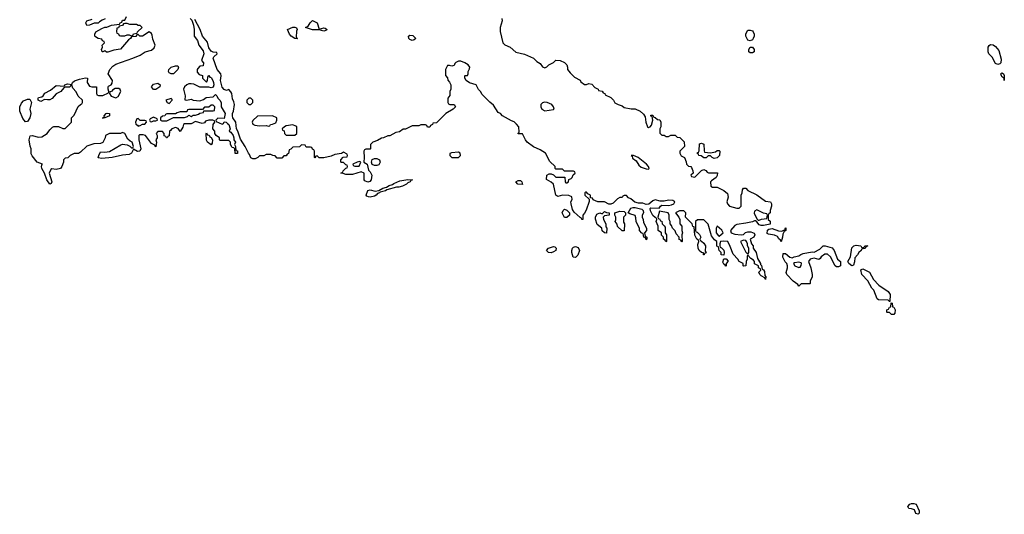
# Model space of a CAD drawing. Header units: inches. Extents: x 2601682 to 2755810, y 449311 to 584050.
# Tile 308 of 505: x 2681918 to 2690830, y 484658 to 489140. Entities that reach past the tile are written whole.
import ezdxf

# ---------------------------------------------------------------- set-up
doc = ezdxf.new("R2010")
doc.units = ezdxf.units.IN
doc.header["$MEASUREMENT"] = 0
doc.layers.add('C6488', color=7, linetype='Continuous')
doc.layers.add('C6498', color=7, linetype='Continuous')

msp = doc.modelspace()

# ---------------------------------------------------------------- linework, layer by layer
at = {"layer": 'C6488', "color": 2, "elevation": 6}
for points in [[(2683462, 489150), (2683475.2, 489135.2), (2683490.7, 489090.7), (2683497.1, 489050), (2683498.4, 488990), (2683528.5, 488950), (2683540.3, 488910), (2683578.2, 488858.2), (2683584.6, 488830), (2683564.7, 488770), (2683582, 488750), (2683579.6, 488720.4), (2683550, 488718), (2683530, 488698), (2683524.7, 488690), (2683523.6, 488663.6), (2683543.6, 488643.6), (2683572.7, 488632.7), (2683574, 488610), (2683610, 488574), (2683618, 488590), (2683620.4, 488619.6), (2683626, 488634), (2683630, 488634), (2683639.6, 488619.6), (2683650, 488616), (2683666, 488590), (2683674, 488570), (2683674.8, 488550), (2683670, 488528), (2683650, 488522), (2683630, 488528), (2683550, 488528.7), (2683494.5, 488554.5), (2683470, 488559.3), (2683450, 488558), (2683431.3, 488550), (2683410.8, 488530), (2683401, 488510), (2683414.8, 488450), (2683414, 488414), (2683431.6, 488411.6), (2683470, 488418.8), (2683490, 488411), (2683550, 488404.7), (2683583.1, 488416.9), (2683605.2, 488434.8), (2683670, 488442), (2683690, 488462), (2683702, 488450), (2683711.3, 488430), (2683730.6, 488410.6), (2683741, 488390), (2683742, 488350), (2683777.3, 488290), (2683770, 488246), (2683712.7, 488247.3), (2683694, 488230), (2683698, 488218), (2683750, 488194), (2683762, 488198), (2683770, 488214), (2683787.3, 488212.7), (2683798, 488198), (2683811.3, 488190), (2683822, 488150), (2683814, 488130), (2683830, 488122), (2683851, 488091), (2683858, 488070), (2683858, 488050), (2683871, 488030), (2683862, 488010), (2683871.3, 487990), (2683874, 487954), (2683890, 487952), (2683890, 487926), (2683867.3, 487927.3), (2683866, 487970), (2683858, 487978), (2683842, 487982), (2683826, 488010), (2683826, 488030), (2683810, 488046), (2683730, 488046), (2683726, 488050), (2683726, 488070), (2683698, 488090), (2683686, 488110), (2683686, 488130), (2683666, 488150), (2683668.9, 488191.1), (2683686, 488210), (2683682, 488222), (2683668, 488228), (2683630, 488228.7), (2683601, 488219), (2683590, 488206), (2683570, 488198), (2683510, 488218), (2683470, 488195.3), (2683410, 488195.3), (2683402, 488190), (2683394.4, 488165.6), (2683370, 488128), (2683354, 488154), (2683330, 488162), (2683294, 488150), (2683284.7, 488135.3), (2683274, 488130), (2683271.6, 488088.4), (2683258, 488082), (2683252, 488068), (2683246, 488070), (2683242, 488082), (2683227.3, 488087.3), (2683226, 488110), (2683210, 488126), (2683170, 488126), (2683154, 488110), (2683162, 488090), (2683162, 488070), (2683152, 488050), (2683158, 488030), (2683150, 487988.7), (2683142, 488002), (2683110, 488018), (2683058, 488090), (2683036.5, 488096.5), (2683004, 488096), (2682998, 488090), (2682998, 488050), (2683013.4, 487970), (2683004.7, 487950), (2682985.8, 487945.8), (2682950, 487968), (2682930.6, 487930), (2682910, 487917.4), (2682848.6, 487911.4), (2682754, 487890), (2682662.5, 487882.5), (2682629.3, 487889.3), (2682634, 487910), (2682650, 487942), (2682690, 487938), (2682730, 487946), (2682833.6, 488006.4), (2682850, 488011), (2682890, 488006.8), (2682914.4, 487994.4), (2682930, 487978), (2682942, 487978), (2682948, 487990), (2682935.3, 488030), (2682918.6, 488038.6), (2682898, 488058), (2682870, 488108), (2682850, 488118), (2682830, 488108), (2682730, 488108), (2682694, 488090), (2682691.6, 488068.4), (2682670, 488026), (2682650, 488018), (2682590, 488015.3), (2682526.4, 487993.6), (2682470, 487938), (2682450, 487928), (2682410, 487928), (2682374, 487910), (2682352.7, 487887.3), (2682330, 487886), (2682314, 487870), (2682314, 487850), (2682301, 487810), (2682287.3, 487792.7), (2682250, 487783.7), (2682210, 487789), (2682198.8, 487781.2), (2682184.7, 487750), (2682210.7, 487669.3), (2682203.6, 487656.4), (2682191.3, 487648.7), (2682165.2, 487690), (2682144, 487750), (2682119, 487790), (2682115.3, 487810), (2682118, 487822), (2682126, 487830), (2682078, 487850), (2682030, 487906), (2682023.1, 487923.1), (2682022, 487970), (2682013.2, 487993.2), (2682004, 488050), (2682014, 488086), (2682030, 488091), (2682090, 488074.8), (2682120.2, 488079.8), (2682168, 488110), (2682190, 488142), (2682214.6, 488165.4), (2682228.9, 488171.1), (2682270, 488172), (2682310, 488154), (2682330, 488154), (2682386, 488210), (2682386, 488250), (2682410, 488274), (2682447.3, 488352.7), (2682467.3, 488372.7), (2682482, 488378), (2682486, 488390), (2682486, 488410), (2682447.3, 488447.3), (2682430, 488486), (2682398, 488518), (2682390, 488546), (2682378, 488542), (2682372, 488528), (2682330, 488528.7), (2682316.9, 488523.1), (2682290.5, 488489.5), (2682250, 488469.2), (2682212.8, 488427.2), (2682190, 488415.1), (2682170, 488412.3), (2682142, 488418), (2682110, 488399), (2682085.2, 488410), (2682085.2, 488430), (2682090, 488436), (2682118, 488442), (2682130, 488451.3), (2682145.4, 488474.6), (2682198, 488502), (2682250, 488544.7), (2682322, 488538), (2682328, 488550), (2682350, 488558), (2682390, 488554), (2682395.3, 488570), (2682415.5, 488584.5), (2682458.7, 488601.3), (2682513.4, 488613.4), (2682530.8, 488610), (2682530.5, 488570), (2682550, 488538.8), (2682570, 488531), (2682614, 488530), (2682612.7, 488472.7), (2682618, 488458), (2682632.7, 488452.7), (2682670, 488452), (2682722, 488478), (2682726, 488490), (2682718, 488510), (2682718, 488530), (2682722, 488538), (2682746, 488550), (2682756.4, 488563.6), (2682758, 488590), (2682719, 488650), (2682732.9, 488687.1), (2682762.7, 488717.3), (2682790, 488736), (2682942, 488790), (2683010, 488818.8), (2683052.9, 488847.1), (2683110, 488862.8), (2683135.5, 488884.5), (2683144, 488910), (2683124.1, 488964.1), (2683118.4, 488998.4), (2683110, 489015.3), (2683090, 489028.7), (2683030, 488989.2), (2683006, 488990), (2682990, 489006), (2682978, 489002), (2682970, 488988), (2682930, 488986), (2682922, 488970), (2682902.8, 488957.2), (2682830, 488874), (2682770, 488864), (2682715.3, 488844.7), (2682705.6, 488845.6), (2682690, 488858), (2682670, 488848), (2682666, 488850), (2682658, 488870), (2682668, 488890), (2682666, 488910), (2682686, 488930), (2682682, 488942), (2682667.3, 488947.3), (2682662, 488962), (2682630, 488968), (2682603.1, 488983.1), (2682598, 488990), (2682598, 489010), (2682608, 489030), (2682660.4, 489059.6), (2682688.4, 489071.6), (2682707.3, 489072.7), (2682748.4, 489091.6), (2682822, 489098), (2682827.3, 489112.7), (2682842, 489118), (2682850, 489134), (2682870, 489134), (2682886, 489170)], [(2682692.7, 489147.3), (2682663.6, 489136.4), (2682639.6, 489120.4), (2682630, 489108), (2682592.7, 489107.3), (2682551.1, 489088.9), (2682526, 489086), (2682518, 489110), (2682526, 489130), (2682575.3, 489144.7)], [(2686282, 489150), (2686284.7, 489130), (2686266, 489070), (2686266.4, 489033.6), (2686291, 488930), (2686310, 488911), (2686358, 488890), (2686410, 488846), (2686487.1, 488827.1), (2686570, 488792), (2686599.6, 488759.6), (2686630, 488742), (2686650, 488712), (2686670, 488704.7), (2686690, 488712), (2686709.1, 488730.9), (2686748.4, 488751.6), (2686770, 488772), (2686811.1, 488771.1), (2686850, 488752), (2686870.9, 488730.9), (2686878, 488710), (2686878, 488690), (2686899.8, 488659.8), (2686939.8, 488619.8), (2686990, 488591.3), (2686998, 488578), (2687030, 488552), (2687050, 488551.3), (2687070, 488562), (2687095.3, 488555.3), (2687125.4, 488525.4), (2687154, 488510), (2687158, 488498), (2687191.6, 488491.6), (2687198, 488478), (2687214, 488470), (2687218, 488458), (2687270, 488434), (2687292, 488410), (2687306, 488386), (2687334, 488370), (2687370, 488358), (2687390, 488344.7), (2687451.6, 488331.6), (2687490, 488331.3), (2687534, 488310), (2687563.6, 488283.6), (2687579.6, 488259.6), (2687584.7, 488210), (2687602, 488170), (2687610, 488162), (2687626, 488170), (2687636.4, 488183.6), (2687648, 488230), (2687642, 488262), (2687630, 488266), (2687630, 488274), (2687650, 488274), (2687658, 488258), (2687670, 488254), (2687690, 488234), (2687711.1, 488231.1), (2687722, 488210), (2687722, 488170), (2687712, 488150), (2687712.7, 488112.7), (2687730, 488094), (2687750, 488094), (2687770, 488082), (2687790, 488082), (2687812.7, 488092.7), (2687850, 488094), (2687870, 488074), (2687892.7, 488072.7), (2687931.6, 488031.6), (2687934, 487990), (2687894, 487950), (2687892, 487930), (2687905.4, 487905.4), (2687934, 487890), (2687951.6, 487851.6), (2687954, 487830), (2687972.7, 487812.7), (2687994, 487810), (2687999.6, 487799.6), (2688012, 487770), (2688014, 487750), (2687994, 487730), (2687998, 487718), (2688030, 487714), (2688090, 487774), (2688110, 487782), (2688130, 487774), (2688139.6, 487759.6), (2688151.6, 487751.6), (2688232.7, 487752.7), (2688231.6, 487728.4), (2688222, 487710), (2688179.6, 487680.4), (2688172, 487670), (2688172.7, 487632.7), (2688190, 487622), (2688230, 487622), (2688290, 487591.3), (2688326, 487566), (2688331.1, 487531.1), (2688318, 487490), (2688324.7, 487470), (2688342, 487450), (2688410, 487431.3), (2688430, 487432), (2688448, 487450), (2688448.4, 487548.4), (2688458, 487570), (2688460.4, 487599.6), (2688470, 487614), (2688490, 487612), (2688510, 487592), (2688590, 487552), (2688670, 487496), (2688714, 487490), (2688722, 487470), (2688722, 487450), (2688712, 487410), (2688712, 487390), (2688698, 487382), (2688694, 487370), (2688694, 487330), (2688710, 487314), (2688710, 487288), (2688650, 487275.3), (2688630, 487275.3), (2688610, 487282), (2688590, 487308), (2688578, 487318), (2688570, 487318), (2688551, 487309), (2688490, 487295.3), (2688410, 487284), (2688390, 487274), (2688351.3, 487230), (2688358, 487210), (2688390, 487198), (2688449.3, 487190.7), (2688470, 487194.8), (2688487.6, 487212.4), (2688510, 487218), (2688537, 487217), (2688565.4, 487205.4), (2688572, 487190), (2688562.8, 487170), (2688531, 487150), (2688542, 487110), (2688558, 487090), (2688558, 487070), (2688584.7, 487030), (2688596.9, 486976.9), (2688622, 486930), (2688622, 486922), (2688631.6, 486911.6), (2688638, 486878), (2688650, 486874), (2688659.6, 486859.6), (2688662, 486822), (2688672, 486810), (2688670, 486786), (2688662, 486802), (2688630, 486818), (2688618, 486830), (2688608.9, 486851.1), (2688626, 486870), (2688622, 486882), (2688606, 486890), (2688606, 486910), (2688568.9, 486928.9), (2688568, 486950), (2688560.4, 486960.4), (2688536.4, 486976.4), (2688510, 487006), (2688503.6, 486996.4), (2688502, 486970), (2688494, 486950), (2688491.6, 486908.4), (2688470, 486906), (2688466, 486910), (2688466, 486930), (2688430, 486948), (2688418, 486970), (2688374.6, 487014.6), (2688350, 487086), (2688328, 487130), (2688290, 487134), (2688262, 487130), (2688254, 487110), (2688254, 487090), (2688258, 487078), (2688270, 487074), (2688291, 487051), (2688294, 487030), (2688292.7, 487007.3), (2688266, 487010), (2688266, 487030), (2688248.4, 487048.4), (2688242, 487082), (2688228.4, 487088.4), (2688228, 487130), (2688205.6, 487145.6), (2688181.2, 487181.2), (2688150, 487288), (2688110, 487326), (2688052.7, 487327.3), (2688034, 487310), (2688034, 487230), (2688038, 487218), (2688050, 487214), (2688070, 487194), (2688082, 487170), (2688074, 487150), (2688078, 487138), (2688090, 487134), (2688110, 487114), (2688124.7, 487090), (2688122, 487042), (2688131.3, 487028.7), (2688118, 487022), (2688114, 487010), (2688108.9, 487008.9), (2688106, 487026), (2688088.9, 487028.9), (2688068, 487050), (2688058, 487070), (2688056.4, 487103.6), (2688066, 487130), (2688062, 487142), (2688046, 487150), (2688028.4, 487188.4), (2688022, 487262), (2688010, 487266), (2688006, 487290), (2687946, 487350), (2687948, 487390), (2687930, 487408), (2687890, 487408), (2687854, 487390), (2687884.7, 487350), (2687894, 487330), (2687894, 487290), (2687912, 487270), (2687912, 487230), (2687918, 487210), (2687912, 487190), (2687914, 487130), (2687910, 487126), (2687902, 487142), (2687888.4, 487148.4), (2687886, 487170), (2687860.2, 487200.2), (2687850, 487226), (2687826, 487250), (2687816.4, 487276.4), (2687806, 487290), (2687806, 487310), (2687798, 487330), (2687798, 487370), (2687788, 487390), (2687710, 487406), (2687694, 487350), (2687698, 487338), (2687710, 487334), (2687718, 487318), (2687730, 487314), (2687734, 487290), (2687752.7, 487272.7), (2687759.6, 487259.6), (2687762, 487210), (2687772, 487190), (2687774, 487130), (2687767.3, 487127.3), (2687762, 487142), (2687746, 487150), (2687746, 487170), (2687728.7, 487188.7), (2687726, 487210), (2687698, 487230), (2687698, 487270), (2687678, 487310), (2687686, 487330), (2687682, 487342), (2687670, 487346), (2687650, 487366), (2687628.4, 487408.4), (2687626, 487430), (2687630, 487434), (2687707.3, 487432.7), (2687718, 487450), (2687730, 487458), (2687790, 487454.8), (2687818.6, 487461.4), (2687838, 487470), (2687848, 487490), (2687830, 487502), (2687790, 487504), (2687750, 487494), (2687714.6, 487494.6), (2687670, 487508), (2687650, 487498), (2687612.7, 487467.3), (2687590, 487466), (2687558, 487478), (2687518, 487478), (2687485.2, 487485.2), (2687450, 487518), (2687430, 487526), (2687410, 487546), (2687390, 487546), (2687378, 487542), (2687371.6, 487528.4), (2687350, 487528), (2687330, 487518), (2687290, 487478), (2687270, 487468.7), (2687250, 487468.7), (2687210, 487488), (2687150, 487488), (2687108.4, 487508.4), (2687102, 487522), (2687086, 487526), (2687086, 487550), (2687062, 487562), (2687050, 487578), (2687042, 487578), (2687034, 487570), (2687034, 487550), (2687074, 487514), (2687072.7, 487492.7), (2687045.4, 487414.6), (2687030, 487386), (2687014, 487370), (2687014, 487330), (2687006, 487330), (2687002, 487342), (2686990, 487346), (2686936.4, 487396.4), (2686920.4, 487420.4), (2686908.4, 487471.6), (2686908, 487490), (2686918, 487510), (2686914.6, 487534.6), (2686887.3, 487547.3), (2686831.6, 487548.4), (2686790, 487538), (2686770, 487548.7), (2686748.9, 487648.9), (2686728.9, 487668.9), (2686687.3, 487692.7), (2686688.9, 487731.1), (2686710, 487742), (2686730, 487742), (2686750, 487734), (2686770, 487712), (2686852.7, 487712.7), (2686854, 487670), (2686862, 487662), (2686870, 487662), (2686886, 487670), (2686887.3, 487692.7), (2686910, 487702), (2686918, 487710), (2686927.3, 487732.7), (2686946, 487750), (2686942, 487762), (2686930, 487766), (2686850, 487766), (2686830, 487786), (2686770, 487786), (2686766, 487790), (2686766, 487810), (2686716.4, 487856.4), (2686678, 487930), (2686630, 487962), (2686569.1, 487989.1), (2686510, 488028.7), (2686495.3, 488050), (2686470, 488106), (2686430, 488106), (2686428.7, 488111.3), (2686438, 488122), (2686435.3, 488170), (2686414.6, 488194.6), (2686393.6, 488213.6), (2686370, 488222), (2686289.1, 488269.1), (2686268.9, 488288.9), (2686250, 488298), (2686206.3, 488366.3), (2686172.5, 488392.5), (2686103.1, 488463.1), (2686088.4, 488488.4), (2686070, 488506), (2686048.4, 488548.4), (2685990, 488568.7), (2685958, 488590), (2685948, 488610), (2685946, 488630), (2685950, 488634), (2685970, 488634), (2685978, 488650), (2685978, 488670), (2685990, 488694), (2685992.7, 488710), (2685979, 488730), (2685948.7, 488750), (2685910, 488763.7), (2685890, 488762.7), (2685866.8, 488753.2), (2685856.9, 488743.1), (2685850, 488726), (2685839.6, 488720.4), (2685830, 488718), (2685810, 488726), (2685790, 488726), (2685772, 488690), (2685772.7, 488632.7), (2685790, 488614), (2685792.7, 488592.7), (2685810, 488574), (2685822, 488550), (2685822, 488510), (2685812, 488490), (2685812.7, 488452.7), (2685794, 488430), (2685794, 488390), (2685798, 488378), (2685812.7, 488372.7), (2685852, 488370), (2685862, 488350), (2685842, 488330), (2685774, 488290), (2685690, 488206), (2685658, 488202), (2685654, 488190), (2685638, 488182), (2685630, 488166), (2685610, 488166), (2685602, 488182), (2685590, 488186), (2685550, 488186), (2685530, 488178), (2685470, 488178), (2685411.1, 488148.9), (2685390, 488148), (2685354.8, 488125.2), (2685323.5, 488116.5), (2685270, 488086), (2685250, 488086), (2685211.6, 488068.4), (2685192.7, 488067.3), (2685156, 488044), (2685114, 488030), (2685094, 488010), (2685094, 487970), (2685090, 487966), (2685050, 487966), (2685038, 487962), (2685032, 487948), (2685036, 487890), (2685032, 487850), (2685062, 487830), (2685076, 487776), (2685090, 487762), (2685106.8, 487730), (2685101, 487690), (2685086.4, 487673.6), (2685070, 487668), (2685041.2, 487681.2), (2685035.3, 487690), (2685035.3, 487750), (2685010, 487762), (2684930, 487738), (2684870, 487738), (2684847.3, 487747.3), (2684826, 487750), (2684842, 487758), (2684846, 487770), (2684870, 487794), (2684882, 487798), (2684886, 487810), (2684882, 487822), (2684870, 487826), (2684850, 487846), (2684830, 487846), (2684826, 487850), (2684826, 487870), (2684847.3, 487892.7), (2684882, 487898), (2684886, 487910), (2684882, 487922), (2684850, 487938), (2684830, 487926), (2684770, 487918), (2684736.9, 487903.1), (2684671.1, 487888.9), (2684628.4, 487888.4), (2684610, 487906), (2684598, 487902), (2684590, 487888), (2684586, 487890), (2684586, 487950), (2684582, 487962), (2684567.3, 487967.3), (2684562, 487982), (2684550, 487986), (2684510, 487986), (2684502, 488002), (2684470, 488006), (2684450, 487988), (2684390, 487986), (2684372.7, 487967.3), (2684358, 487962), (2684352.7, 487927.3), (2684338, 487922), (2684330, 487906), (2684310, 487906), (2684290, 487886), (2684250, 487886), (2684230, 487906), (2684208.4, 487908.4), (2684190, 487918), (2684150, 487918), (2684127.3, 487907.3), (2684090, 487906), (2684074, 487890), (2684050, 487878), (2684030, 487878), (2684009.4, 487889.4), (2683999, 487919), (2683988.7, 487930), (2683959, 487990), (2683916, 488056), (2683894, 488130), (2683882, 488150), (2683873.2, 488210), (2683849, 488250), (2683844, 488270), (2683845.2, 488290), (2683854, 488310), (2683862, 488370), (2683856.4, 488396.4), (2683843.1, 488423.1), (2683838, 488470), (2683830, 488486), (2683810, 488506), (2683790, 488498), (2683770, 488508.7), (2683749.5, 488529.5), (2683737.2, 488590), (2683742, 488630), (2683738, 488650), (2683706, 488690), (2683669.3, 488790), (2683676.4, 488803.6), (2683706, 488830), (2683702, 488842), (2683670, 488846), (2683650, 488855.3), (2683630, 488884), (2683617.5, 488937.5), (2683572.2, 488990), (2683550.7, 489050.7), (2683502.9, 489142.9)], [(2690000, 484704.9), (2689990, 484708.7), (2689966, 484710), (2689958, 484730), (2689975.3, 484750), (2689990, 484757.3), (2690000, 484757.3)]]:
    msp.add_lwpolyline(points, dxfattribs=at)
at = {"layer": 'C6488', "color": 2}
for points, elevation in [([(2682890, 489106), (2682870, 489106), (2682858, 489102), (2682850, 489086), (2682818, 489082), (2682812.7, 489067.3), (2682798, 489062), (2682794, 489030), (2682798, 489018), (2682812.7, 489012.7), (2682818, 488998), (2682830, 488994), (2682870, 488994), (2682890, 489002), (2682910, 489002), (2682930, 488994), (2682942, 488998), (2682948.4, 489011.6), (2682982, 489018), (2682986, 489030), (2683026, 489070), (2683010, 489086), (2682990, 489086), (2682975.3, 489095.3), (2682916.4, 489096.4)], 6), ([(2684430, 488966), (2684410, 488969.2), (2684374, 488990), (2684359.3, 489010), (2684342, 489050), (2684390, 489071.3), (2684410, 489072), (2684424.7, 489064.7), (2684431.3, 489050), (2684424.9, 489035.1), (2684422, 488982), (2684432, 488970)], 2), ([(2684630, 489054), (2684670, 489064.7), (2684683.6, 489063.6), (2684702, 489050), (2684690, 489042), (2684670, 489035.3), (2684630, 489049.2), (2684570, 489047.3), (2684506, 489070), (2684530, 489082), (2684548, 489112), (2684570, 489131), (2684611.3, 489111.3)], 2), ([(2685470, 488952.3), (2685450, 488959.3), (2685439.3, 488970), (2685437.2, 488990), (2685450, 489000.7), (2685476.7, 488996.7), (2685502.8, 488970), (2685490, 488957.2)], 2), ([(2688530, 488948), (2688510, 488955.3), (2688489.4, 488990), (2688490, 489012), (2688510, 489044.7), (2688530, 489046), (2688550, 489038), (2688558, 489030), (2688564.7, 489010), (2688566, 488990), (2688558, 488970), (2688550, 488958)], 6), ([(2688530, 488839), (2688519, 488850), (2688519, 488870), (2688530, 488891.3), (2688550, 488891.3), (2688564.7, 488870), (2688564.7, 488850), (2688550, 488839)], 6), ([(2683290, 488648), (2683270, 488658), (2683266, 488670), (2683269.3, 488690), (2683290, 488710.6), (2683330, 488722.8), (2683350, 488722), (2683356, 488710), (2683350.7, 488690), (2683310, 488648.7)], 2), ([(2683130, 488506.6), (2683112.7, 488530), (2683130, 488556.3), (2683170, 488566), (2683191.3, 488550), (2683186, 488530), (2683150, 488506.6)], 2), ([(2682816.4, 488516.4), (2682783.6, 488516.4), (2682759.6, 488500.4), (2682750, 488488), (2682734, 488486), (2682732, 488470), (2682747.1, 488447.1), (2682790, 488431.3), (2682810, 488444.7), (2682833.2, 488490), (2682828.7, 488508.7)], 6), ([(2681970, 488214), (2681945.6, 488245.6), (2681919.3, 488310), (2681918.4, 488350), (2681935.4, 488384.6), (2681954.3, 488405.7), (2681990, 488420.5), (2682010, 488421), (2682025.5, 488390), (2682010.7, 488330), (2682018, 488290), (2682010.3, 488249.7), (2681990, 488217.2)], 6), ([(2683670, 488366), (2683650, 488366), (2683630, 488346), (2683590, 488346), (2683574, 488326), (2683450, 488326), (2683438, 488322), (2683430, 488306), (2683370, 488306), (2683343.6, 488296.4), (2683330, 488286), (2683250, 488286), (2683238, 488282), (2683232.7, 488267.3), (2683210, 488266), (2683194, 488250), (2683194, 488230), (2683203.6, 488223.6), (2683250, 488222), (2683310, 488254), (2683410, 488254), (2683436.4, 488263.6), (2683450, 488274), (2683470, 488262), (2683490, 488274), (2683510, 488274), (2683536.4, 488283.6), (2683550, 488294), (2683582, 488298), (2683586, 488314), (2683670, 488314), (2683682, 488318), (2683686, 488350)], 6), ([(2683290, 488426), (2683242, 488410), (2683252, 488390), (2683270, 488381), (2683298, 488410), (2683298, 488418)], 6), ([(2684010, 488428), (2683992.7, 488427.3), (2683974, 488410), (2683974, 488390), (2683992.7, 488372.7), (2684010, 488372), (2684028, 488390), (2684028, 488410)], 6), ([(2686667.7, 488392.3), (2686650, 488385.2), (2686634.8, 488370), (2686634, 488350), (2686644, 488330), (2686670, 488313.4), (2686750, 488324.7), (2686755.3, 488330), (2686749, 488350), (2686734, 488370), (2686694, 488390)], 6), ([(2682670, 488246), (2682668.9, 488248.9), (2682674, 488254), (2682686, 488254), (2682684, 488270), (2682702, 488290), (2682710, 488294), (2682732, 488290), (2682730.8, 488270), (2682690, 488249.3), (2682671.1, 488248.9)], 2), ([(2684207.3, 488267.3), (2684070, 488266), (2684030, 488226), (2684022, 488210), (2684030, 488194), (2684045.4, 488185.4), (2684090, 488178), (2684150, 488182), (2684170, 488174), (2684182, 488178), (2684188.4, 488191.6), (2684207.3, 488192.7), (2684235.3, 488204.7), (2684246, 488230), (2684246, 488250)], 6), ([(2682990, 488246), (2682978, 488242), (2682967.5, 488212.5), (2682970, 488194), (2682984.7, 488184.7), (2682990, 488174), (2683010, 488182), (2683030, 488194), (2683050, 488194), (2683066, 488210), (2683062, 488222), (2683050, 488226), (2683010, 488226)], 6), ([(2683130, 488258), (2683098, 488242), (2683094, 488230), (2683098, 488218), (2683110, 488214), (2683130, 488222), (2683150, 488222), (2683166, 488230), (2683162, 488242)], 6), ([(2684390, 488186), (2684330, 488178), (2684314, 488170), (2684294, 488150), (2684298, 488138), (2684312.7, 488132.7), (2684314, 488110), (2684330, 488094), (2684410, 488094), (2684426, 488110), (2684426, 488170), (2684416.4, 488176.4)], 6), ([(2683650, 488006), (2683618, 488030), (2683608.9, 488048.9), (2683606, 488110), (2683610, 488114), (2683618, 488098), (2683632.7, 488092.7), (2683638, 488078), (2683652, 488072), (2683662, 488050), (2683659.6, 488020.4)], 6), ([(2688170, 487932), (2688216.4, 487943.6), (2688230, 487954), (2688250, 487954), (2688254, 487950), (2688252, 487910), (2688230, 487888), (2688203.1, 487883.1), (2688186, 487890), (2688170, 487906), (2688150, 487906), (2688131.6, 487888.4), (2688110, 487888), (2688087.3, 487907.3), (2688066, 487910), (2688062, 487922), (2688046, 487930), (2688062, 487938), (2688067.3, 487952.7), (2688070, 488014), (2688090, 488022), (2688110.9, 488010.9), (2688112.7, 487952.7), (2688118, 487938)], 6), ([(2685890, 487938), (2685826.4, 487933.6), (2685812.7, 487927.3), (2685812, 487910), (2685830, 487892), (2685890, 487892), (2685908, 487910), (2685906, 487930)], 10), ([(2687475.3, 487910), (2687454, 487910), (2687462, 487902), (2687466, 487886), (2687499.5, 487859.5), (2687522.8, 487822.8), (2687543.8, 487803.8), (2687587.9, 487787.9), (2687610, 487786.8), (2687615.3, 487790), (2687609.2, 487810), (2687591.6, 487830), (2687517, 487890)], 6), ([(2684994.6, 487854.6), (2684974, 487850), (2684934, 487830), (2684938, 487818), (2684952.7, 487812.7), (2684990, 487814), (2685006, 487850)], 6), ([(2685130, 487818), (2685110, 487828), (2685102, 487850), (2685110, 487874), (2685130, 487882), (2685150, 487882), (2685174, 487870), (2685182, 487850), (2685170, 487826), (2685150, 487818)], 6), ([(2685350, 487621.2), (2685330, 487622), (2685241, 487599), (2685228.4, 487588.4), (2685182, 487578), (2685174, 487570), (2685156, 487564), (2685144.7, 487550), (2685130, 487541.2), (2685090, 487533.2), (2685074, 487534), (2685061.2, 487541.2), (2685055.3, 487550), (2685070, 487592), (2685090, 487598), (2685134.6, 487585.4), (2685169, 487591), (2685205.6, 487614.4), (2685239, 487621), (2685262, 487638), (2685294, 487646), (2685304.7, 487655.3), (2685360.1, 487679.9), (2685430.9, 487690.9), (2685474, 487690), (2685458, 487682), (2685454, 487670), (2685430, 487662), (2685418, 487650), (2685382, 487630)], 6), ([(2686470, 487648), (2686426, 487650), (2686408, 487670), (2686430, 487682), (2686450, 487682), (2686462, 487670)], 6), ([(2686850, 487346), (2686828, 487390), (2686838, 487410), (2686850, 487422), (2686870, 487414), (2686894, 487390), (2686894, 487370), (2686870, 487346)], 6), ([(2687230, 487206), (2687210, 487208), (2687190, 487226), (2687188.7, 487250), (2687144.5, 487284.5), (2687128.9, 487331.1), (2687128.7, 487350), (2687142, 487378), (2687170, 487391.3), (2687190, 487382), (2687210, 487402), (2687230, 487392), (2687254, 487390), (2687254, 487370), (2687210, 487362), (2687198, 487350), (2687201, 487330), (2687222, 487290), (2687222, 487262), (2687232, 487250)], 6), ([(2687370, 487226), (2687330, 487266), (2687327.3, 487287.3), (2687308, 487310), (2687314.6, 487325.4), (2687315.3, 487350), (2687306, 487370), (2687306, 487390), (2687350, 487406), (2687390, 487402), (2687402, 487390), (2687402, 487370), (2687382, 487350), (2687384.7, 487304.7), (2687392, 487290), (2687390, 487226)], 6), ([(2687590, 487146), (2687582, 487162), (2687568.7, 487168.7), (2687562, 487202), (2687550, 487206), (2687528.4, 487228.4), (2687527.3, 487247.3), (2687498, 487310), (2687496.4, 487343.6), (2687490, 487366), (2687440.2, 487380.2), (2687426, 487390), (2687450, 487431), (2687470, 487438.8), (2687490, 487438.8), (2687550, 487422), (2687562, 487410), (2687564.7, 487390), (2687551.3, 487370), (2687551.3, 487350), (2687562, 487330), (2687563.6, 487303.6), (2687592, 487250), (2687592, 487230), (2687574, 487210), (2687578, 487178), (2687594, 487170), (2687594, 487150)], 6), ([(2688590, 487418), (2688570, 487406), (2688565.4, 487385.4), (2688590, 487334), (2688602, 487322), (2688610, 487322), (2688632.7, 487332.7), (2688682, 487338), (2688686, 487370), (2688682, 487382), (2688650, 487386)], 6), ([(2688230, 487268), (2688221, 487250), (2688220.7, 487210), (2688242, 487182), (2688250, 487178.8), (2688286, 487210), (2688273.3, 487233.3)], 6), ([(2688810, 487126), (2688803.1, 487143.1), (2688790, 487154), (2688776.1, 487176.1), (2688750, 487188), (2688695.3, 487195.3), (2688683.1, 487203.1), (2688686.8, 487233.2), (2688698.6, 487241.4), (2688730, 487248), (2688787.7, 487227.7), (2688815.3, 487224.7), (2688834, 487234), (2688846, 487234), (2688846, 487246), (2688852.7, 487252.7), (2688854, 487230), (2688838, 487222), (2688824.5, 487195.5), (2688822.8, 487170)], 6), ([(2688470, 487142), (2688442, 487130), (2688490, 487034), (2688510, 487014), (2688518, 487030), (2688518, 487070), (2688506, 487090), (2688506, 487110), (2688498, 487130), (2688490, 487138)], 6), ([(2686730, 487028.7), (2686706, 487030), (2686686, 487050), (2686706, 487070), (2686750, 487084.7), (2686762, 487082), (2686774, 487070), (2686772, 487050), (2686750, 487035.3)], 6), ([(2686950, 486986), (2686929, 486989), (2686915.3, 487030), (2686915.3, 487050), (2686922, 487070), (2686930, 487078), (2686950, 487084.7), (2686974.4, 487074.4), (2686984.7, 487050), (2686970, 487006)], 6), ([(2689330, 486899.3), (2689310, 486901.2), (2689299, 486910), (2689256, 486990), (2689230, 487015.1), (2689204.9, 487015.1), (2689171.3, 486990), (2689163.6, 486976.4), (2689150, 486966), (2689110, 486979), (2689074, 486970), (2689058, 486950), (2689078, 486890), (2689091.3, 486830), (2689091.1, 486808.9), (2689074, 486770), (2689074, 486750), (2689070, 486746), (2688990, 486746), (2688970, 486726), (2688960.4, 486740.4), (2688918, 486770), (2688862, 486830), (2688855.3, 486850), (2688868, 486890), (2688868, 486910), (2688862, 486930), (2688846, 486946), (2688826.8, 486986.8), (2688830, 487022), (2688850, 487021), (2688887.9, 486987.9), (2688910, 486981), (2688929.5, 486990.5), (2688970, 486998.8), (2688987.6, 487012.4), (2689010, 487020.5), (2689090, 487036.3), (2689110, 487034.8), (2689158.9, 487061.1), (2689190, 487092), (2689210, 487091.3), (2689272.3, 487072.3), (2689290.6, 487050), (2689321, 486970), (2689346.8, 486950), (2689346, 486910)], 6), ([(2689550, 487074), (2689562, 487078), (2689568.4, 487091.6), (2689594, 487090), (2689578, 487082), (2689570, 487068), (2689538, 487062), (2689534, 487050), (2689512, 487030), (2689502, 487010), (2689478, 486982), (2689474.4, 486945.6), (2689464.7, 486915.3), (2689450, 486908.7), (2689422, 486930), (2689414, 486950), (2689438, 486990), (2689450, 487072), (2689468, 487090), (2689490, 487096), (2689531.6, 487091.6), (2689538, 487078)], 6), ([(2688310, 486908), (2688302, 486922), (2688290, 486926), (2688283.1, 486943.1), (2688290, 486974), (2688312.7, 486972.7), (2688331.3, 486951.3), (2688314, 486930), (2688314, 486910)], 6), ([(2688970, 486942), (2688930, 486935.3), (2688922, 486930), (2688934, 486910), (2688970, 486894), (2688982, 486898), (2688990, 486914), (2688995.3, 486930), (2688990, 486938)], 6), ([(2689790, 486586), (2689778, 486598), (2689690, 486602), (2689678, 486610), (2689648.7, 486690), (2689630, 486708.7), (2689593.6, 486773.6), (2689539, 486830), (2689530, 486874), (2689550, 486882), (2689611.1, 486851.1), (2689646.8, 486786.8), (2689695.3, 486735.3), (2689778, 486678), (2689798, 486650), (2689794, 486586)], 6), ([(2689830, 486468), (2689808.4, 486468.4), (2689790, 486486), (2689770, 486486), (2689766, 486490), (2689766, 486510), (2689782, 486518), (2689790, 486534), (2689802, 486538), (2689806, 486574), (2689814, 486570), (2689818, 486538), (2689830, 486534), (2689842, 486510), (2689839.6, 486480.4)], 6)]:
    msp.add_lwpolyline(points, close=True, dxfattribs=dict(at, elevation=elevation))
at = {"layer": 'C6498', "color": 2, "elevation": 6}
for points in [[(2690770, 488733.2), (2690750, 488744), (2690718.9, 488798.9), (2690689, 488830), (2690684, 488850), (2690684, 488890), (2690693.6, 488906.4), (2690705.2, 488914.8), (2690730, 488911), (2690750, 488896), (2690781.4, 488861.4), (2690801.4, 488781.4), (2690797.3, 488750), (2690790, 488739)], [(2690830, 488588.7), (2690828.4, 488608.4), (2690818, 488618), (2690810, 488618), (2690804, 488630), (2690798, 488650), (2690804, 488656), (2690810, 488658), (2690822, 488650), (2690830, 488634)]]:
    msp.add_lwpolyline(points, close=True, dxfattribs=at)
msp.add_lwpolyline([(2690000, 484757.3), (2690010, 484757.3), (2690031, 484750), (2690058, 484690), (2690058, 484670), (2690050, 484658), (2690030, 484666), (2690018, 484698), (2690000, 484704.9)], dxfattribs=at)

doc.saveas('drawing.dxf')
